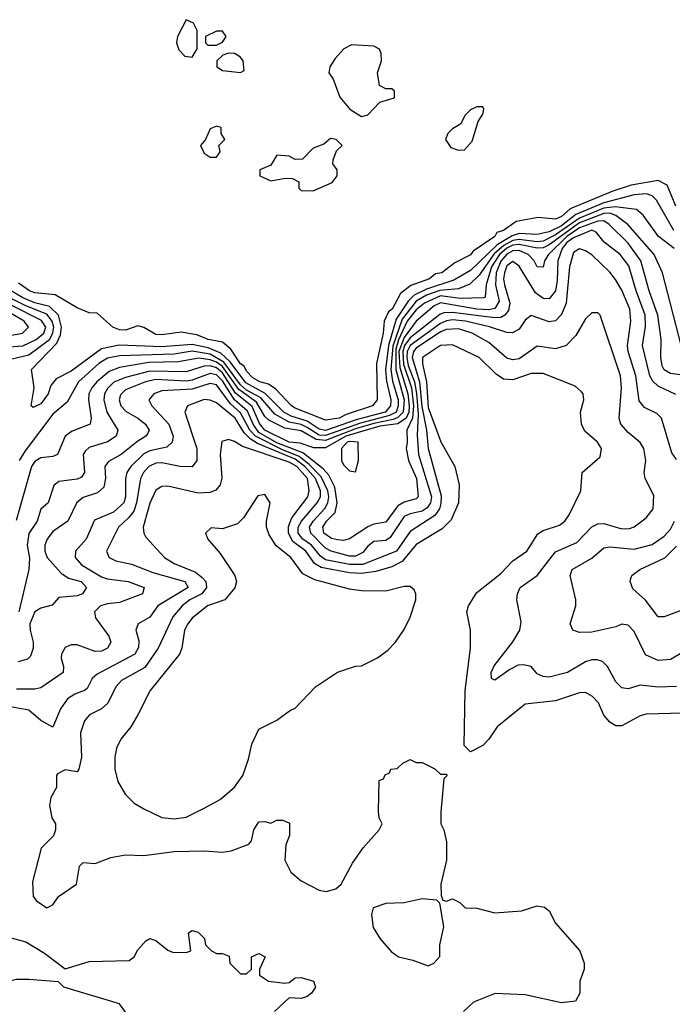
# Model space of a CAD drawing. Header units: inches. Extents: x 2348341 to 2479810, y 460419 to 613669.
# Tile 414 of 656: x 2406280 to 2408436, y 522734 to 525986. Entities that reach past the tile are written whole.
import ezdxf

# ---------------------------------------------------------------- set-up
doc = ezdxf.new("R2010")
doc.units = ezdxf.units.IN
doc.header["$MEASUREMENT"] = 0
doc.layers.add('C4502', color=7, linetype='Continuous')

msp = doc.modelspace()

# ---------------------------------------------------------------- linework, layer by layer
at = {"layer": 'C4502', "color": 2}
for points, elevation in [([(2406830, 525986), (2406801, 525930), (2406798, 525910), (2406806.4, 525886.4), (2406825.4, 525865.4), (2406850, 525862), (2406866, 525890), (2406866, 525950), (2406854.6, 525974.6)], 58), ([(2406950, 525948), (2406930, 525948), (2406894, 525930), (2406894, 525910), (2406902, 525902), (2406930, 525902), (2406950, 525912), (2406962, 525930)], 58), ([(2407376.9, 525903.1), (2407350.7, 525889.3), (2407322, 525858), (2407304.7, 525830), (2407301, 525810), (2407316, 525790), (2407338, 525730), (2407371.3, 525690), (2407410, 525666), (2407430, 525671.3), (2407470, 525714), (2407513.6, 525726.4), (2407518, 525730), (2407518, 525750), (2407510, 525758), (2407490, 525758), (2407468.4, 525768.4), (2407462, 525810), (2407475.3, 525850), (2407474.6, 525874.6), (2407468.4, 525888.4), (2407450, 525898)], 58), ([(2406970, 525875.3), (2406951.1, 525868.9), (2406932, 525850), (2406932, 525830), (2406950, 525818), (2407010, 525812), (2407022, 525818), (2407019, 525850), (2407010, 525862), (2406990, 525874)], 58), ([(2407810, 525698), (2407790, 525698), (2407770, 525688.7), (2407751.3, 525670), (2407738, 525642), (2407710, 525625.2), (2407694.8, 525610), (2407687.3, 525590), (2407704.1, 525564.1), (2407730, 525554.8), (2407750, 525556), (2407775.1, 525584.9), (2407795.3, 525650), (2407810, 525674), (2407814, 525690)], 58), ([(2406930, 525634), (2406910, 525626), (2406894, 525590), (2406878, 525570), (2406890, 525544.7), (2406910, 525532), (2406930, 525532), (2406942, 525550), (2406938, 525570), (2406958, 525590), (2406946, 525610), (2406946, 525630)], 58), ([(2407306.8, 525593.2), (2407285.4, 525574.6), (2407250, 525562), (2407214.8, 525525.2), (2407190, 525524), (2407170, 525535.3), (2407130, 525538), (2407110, 525506), (2407074, 525490), (2407074, 525470), (2407110, 525454), (2407158, 525462), (2407181, 525461), (2407202, 525450), (2407202, 525430), (2407210, 525422), (2407250, 525421), (2407312.3, 525447.7), (2407329, 525470), (2407329, 525490), (2407315.3, 525510), (2407316.4, 525523.6), (2407327.3, 525552.7), (2407346, 525570), (2407326, 525590)], 58), ([(2407370, 524592.3), (2407361.6, 524590), (2407343.1, 524570), (2407343.8, 524530), (2407350, 524516), (2407370, 524496), (2407390, 524492), (2407399.5, 524530), (2407398, 524590)], 78), ([(2407090, 524418), (2407067.1, 524412.9), (2407019.8, 524340.2), (2406999.8, 524320.2), (2406950, 524304), (2406912.7, 524307.3), (2406894, 524290), (2406902, 524270), (2406942.5, 524222.5), (2406991, 524150), (2406996, 524130), (2406990.7, 524109.3), (2406958, 524070), (2406901, 524050), (2406850, 524009.3), (2406835.5, 523990), (2406824.4, 523970), (2406816.3, 523910), (2406807.7, 523890), (2406711, 523770), (2406670.5, 523689.5), (2406646.8, 523650), (2406614.8, 523610), (2406599.8, 523580.2), (2406594, 523550), (2406594, 523510), (2406604, 523470), (2406628.1, 523428.1), (2406658.5, 523398.5), (2406690, 523378.8), (2406750, 523351), (2406790, 523346), (2406830, 523351.3), (2406890, 523381), (2406942, 523410), (2406989.4, 523450.6), (2407017.2, 523490), (2407036.6, 523543.4), (2407046.6, 523593.4), (2407070, 523642), (2407130, 523672), (2407174.6, 523705.4), (2407188.9, 523711.1), (2407258, 523782), (2407330, 523831.3), (2407389.2, 523850.8), (2407410, 523851.3), (2407462, 523878), (2407496.5, 523903.5), (2407522, 523930), (2407550, 523972), (2407570, 524012), (2407589, 524070), (2407588.7, 524090), (2407583.1, 524103.1), (2407570, 524114), (2407550, 524113.2), (2407490, 524098), (2407410, 524099.5), (2407370, 524104.5), (2407255.4, 524135.4), (2407215.1, 524155.1), (2407176, 524210), (2407127.8, 524247.8), (2407104.8, 524284.8), (2407096, 524310), (2407096, 524330), (2407108, 524390)], 94), ([(2407610, 523082), (2407550.6, 523069.4), (2407490, 523066.6), (2407448, 523052), (2407442.8, 523030), (2407447.5, 522987.5), (2407471, 522950), (2407507.9, 522907.9), (2407532, 522890), (2407579.3, 522879.3), (2407630, 522861), (2407648, 522870), (2407668.4, 522891.6), (2407668.7, 522930), (2407682, 522990), (2407668, 523068), (2407658, 523078)], 90)]:
    msp.add_lwpolyline(points, close=True, dxfattribs=dict(at, elevation=elevation))
for points, elevation in [([(2408448.5, 525370), (2408419.1, 525439.1), (2408390, 525455.1), (2408300.4, 525439.6), (2408240.3, 525419.7), (2408099.1, 525360.9), (2408070, 525335.6), (2408050, 525327.2), (2407992.9, 525332.9), (2407920.3, 525319.7), (2407878.8, 525290), (2407857.1, 525282.9), (2407850.4, 525270), (2407778.4, 525221.6), (2407770, 525209.6), (2407717.6, 525182.4), (2407674.8, 525150), (2407654, 525146), (2407634, 525130), (2407572.1, 525107.9), (2407538, 525082), (2407511.3, 525030), (2407499, 525021), (2407484, 524990), (2407481.3, 524950), (2407459.5, 524850), (2407460.7, 524730), (2407446, 524710), (2407358.5, 524681.4), (2407336, 524670), (2407290, 524663.6), (2407190, 524703.1), (2407178.4, 524710), (2407126, 524766), (2407102, 524782), (2407074, 524790), (2407050, 524803.1), (2407030, 524825.1), (2407021.7, 524841.7), (2407010, 524849.7), (2406978.2, 524898.2), (2406950, 524920.7), (2406902.7, 524930), (2406865.3, 524945.3), (2406814.2, 524954.2), (2406750, 524944.7), (2406730, 524946.6), (2406690, 524969.3), (2406670, 524975.3), (2406630, 524960.9), (2406610, 524962), (2406588, 524970), (2406536.4, 525016.4), (2406510, 525018), (2406470, 525034), (2406397.2, 525077.2), (2406330, 525083.5), (2406312.7, 525090), (2406275.8, 525115.8)], 58), ([(2408441.6, 525290), (2408384.2, 525390), (2408370, 525404.2), (2408350.7, 525410.7), (2408310, 525407.2), (2408210, 525381.1), (2408117.9, 525342.1), (2408070, 525305), (2408030, 525285.6), (2407990, 525277), (2407930, 525279.3), (2407907.5, 525272.5), (2407857.4, 525242.6), (2407770, 525157.4), (2407714.6, 525125.4), (2407624.5, 525095.5), (2407584, 525076), (2407563.3, 525056.7), (2407523.7, 524996.3), (2407498.2, 524910), (2407488.9, 524828.9), (2407492.3, 524792.3), (2407506.3, 524730), (2407505.8, 524710), (2407487.7, 524690), (2407395, 524665), (2407290, 524628.7), (2407270, 524633), (2407230, 524659.6), (2407176.9, 524676.9), (2407152.8, 524690), (2407090.8, 524750.8), (2407026.8, 524786.8), (2406975.9, 524855.9), (2406944.4, 524884.4), (2406902.4, 524902.4), (2406850, 524912.6), (2406750, 524905), (2406609.3, 524910.7), (2406550, 524899.2), (2406450, 524825.1), (2406400.7, 524799.3), (2406382.8, 524777.2), (2406374, 524750), (2406350, 524717.2), (2406325.2, 524705.2), (2406318, 524710), (2406327.6, 524770), (2406319.5, 524830), (2406402.7, 524917.3), (2406414.5, 524945.5), (2406418, 524970), (2406408.2, 525010), (2406378.5, 525038.5), (2406330, 525050.5), (2406290, 525067.6), (2406070, 525198.2)], 62), ([(2408442.4, 525230), (2408391.3, 525270), (2408340.1, 525340.1), (2408318.5, 525358.5), (2408247.6, 525367.6), (2408210, 525363.4), (2408129.8, 525330.2), (2408050, 525274.9), (2408010, 525254.9), (2407990, 525252.7), (2407930, 525260.1), (2407910, 525256.3), (2407879.9, 525240.1), (2407847.8, 525212.2), (2407798.4, 525141.6), (2407767.1, 525112.9), (2407730, 525097.1), (2407668.3, 525091.7), (2407624.3, 525075.7), (2407590, 525055.8), (2407543.7, 524996.3), (2407512.8, 524907.2), (2407506.6, 524830), (2407512.3, 524792.3), (2407530.1, 524730), (2407531.1, 524710), (2407523.7, 524690), (2407501.5, 524678.5), (2407406.5, 524653.5), (2407290, 524612), (2407270, 524614), (2407230, 524639.4), (2407210, 524648.4), (2407170, 524656.9), (2407123.4, 524683.4), (2407076.9, 524736.9), (2407030, 524762.8), (2407010, 524780.2), (2406955.1, 524855.1), (2406910, 524880.8), (2406850, 524890.9), (2406790, 524881.7), (2406610, 524875.3), (2406570, 524867.6), (2406541.7, 524850), (2406474.6, 524790), (2406437.3, 524722.7), (2406390, 524682.9), (2406298.5, 524561.5), (2406278.5, 524530)], 66), ([(2408467, 524907), (2408403.5, 525150), (2408376.9, 525210), (2408289.7, 525310), (2408250, 525339), (2408230, 525346.4), (2408210, 525346.3), (2408130, 525315.2), (2408030, 525241.9), (2408010, 525232.7), (2407990, 525231), (2407930, 525243.5), (2407910, 525240.7), (2407890, 525231.1), (2407865.7, 525210), (2407838.5, 525170), (2407821.2, 525110), (2407818, 525070), (2407813.1, 525066.9), (2407735.4, 525064.6), (2407670, 525073.6), (2407617.2, 525050), (2407590, 525027.2), (2407560.4, 524990), (2407531.8, 524928.2), (2407522.8, 524897.2), (2407522.6, 524830), (2407550, 524730.5), (2407547.3, 524690), (2407530, 524672.2), (2407514.5, 524665.5), (2407450, 524652.7), (2407390, 524634.8), (2407290, 524595.9), (2407259.5, 524599.5), (2407210, 524628.2), (2407156.2, 524636.2), (2407103.1, 524663.1), (2407090, 524675.1), (2407062.7, 524722.7), (2407004.1, 524764.1), (2406950, 524840.4), (2406930, 524855.1), (2406910, 524862.9), (2406871.6, 524868.4), (2406803.9, 524856.1), (2406706.5, 524853.5), (2406610, 524836.8), (2406575.9, 524824.1), (2406534.6, 524790), (2406518, 524770), (2406508.9, 524750), (2406507.2, 524730), (2406516.4, 524670), (2406513.4, 524650), (2406453.7, 524626.3), (2406430.7, 524610), (2406404.7, 524550), (2406390, 524543.7), (2406350, 524538.4), (2406330, 524527), (2406318.7, 524510), (2406268.3, 524331.7)], 70), ([(2408490, 524809.6), (2408430, 524816.9), (2408410, 524829.6), (2408402.8, 524842.8), (2408398.3, 524870), (2408399.7, 524930), (2408388.7, 525010), (2408360.4, 525090), (2408332.1, 525190), (2408290, 525248.2), (2408228.2, 525310), (2408210, 525321.8), (2408190, 525320.5), (2408130, 525298.4), (2408087.5, 525270), (2408027.4, 525210), (2408013.7, 525190), (2408010, 525168.7), (2407990, 525169.2), (2407979.5, 525190), (2407960.4, 525210), (2407930, 525224.1), (2407910, 525222.8), (2407890, 525211.4), (2407870, 525188.7), (2407854.8, 525150), (2407852.2, 525110), (2407863.8, 525056.2), (2407850, 525032.2), (2407830, 525028), (2407790, 525029.3), (2407670, 525051.1), (2407650, 525040.3), (2407590, 524989.8), (2407550, 524936.5), (2407533.2, 524890), (2407536.6, 524836.6), (2407563.1, 524750), (2407567.3, 524710), (2407565.6, 524690), (2407556.6, 524670), (2407530, 524651.4), (2407470, 524643), (2407358, 524610), (2407290, 524572), (2407251.5, 524571.5), (2407207.2, 524587.1), (2407170, 524590.8), (2407089.9, 524630), (2407072.4, 524652.4), (2407047.8, 524707.8), (2406992.8, 524752.8), (2406950, 524819.6), (2406930, 524835.9), (2406910, 524842.8), (2406890, 524841.4), (2406830, 524822.5), (2406710, 524825.2), (2406630, 524804.6), (2406591.6, 524788.4), (2406570, 524767.3), (2406560.8, 524750), (2406558.5, 524730), (2406567.7, 524690), (2406604.9, 524630), (2406598.4, 524610), (2406570, 524591.2), (2406510, 524573.3), (2406498, 524562), (2406490.4, 524549.6), (2406494.4, 524490), (2406484.7, 524475.3), (2406470, 524468), (2406410, 524460.9), (2406393, 524447), (2406374, 524390), (2406350.4, 524369.6), (2406337.6, 524330), (2406310, 524289), (2406304.6, 524250), (2406312.7, 524207.3), (2406310.3, 524170), (2406277.7, 524030)], 74), ([(2408447.8, 524747.8), (2408390, 524775.1), (2408371.8, 524791.8), (2408362.3, 524810), (2408338.3, 524910), (2408347.6, 524972.4), (2408346.8, 525010), (2408317.2, 525090), (2408293, 525173), (2408264.2, 525210), (2408211.6, 525251.6), (2408184.6, 525284.6), (2408170, 525291.2), (2408110, 525265.7), (2408088.3, 525250), (2408072.6, 525230), (2408057.7, 525190), (2408056, 525124), (2408050.2, 525090), (2408030, 525064.2), (2408010, 525065.1), (2407984, 525084), (2407930, 525171.8), (2407910, 525187.6), (2407890, 525172.6), (2407881.4, 525150), (2407878.5, 525130), (2407881.8, 525110), (2407899.2, 525050), (2407895, 525025), (2407883.1, 525010), (2407870, 525002.8), (2407850, 525001), (2407710, 525018.6), (2407682, 525018), (2407667.8, 525012.2), (2407570, 524935.4), (2407551.5, 524910), (2407545.7, 524890), (2407548.1, 524848.1), (2407574.2, 524770), (2407581.1, 524710), (2407578.2, 524670), (2407559.1, 524630), (2407560.9, 524590), (2407557, 524570), (2407565.2, 524530), (2407591.6, 524470), (2407597, 524410), (2407590, 524403.5), (2407550, 524392.4), (2407530, 524379.7), (2407490, 524326.6), (2407450, 524319.7), (2407430, 524311.1), (2407370, 524271.2), (2407350, 524266), (2407330, 524267.4), (2407310, 524272.2), (2407284.8, 524290), (2407281.5, 524310), (2407294.3, 524330), (2407322.2, 524357.8), (2407329.1, 524390), (2407321.4, 524441.4), (2407301.4, 524481.4), (2407282.4, 524502.4), (2407215.8, 524555.8), (2407130, 524588.8), (2407070, 524622.9), (2407051, 524650), (2407032.4, 524692.4), (2406990, 524730.5), (2406950, 524793.4), (2406930, 524812.4), (2406910, 524817), (2406850, 524795), (2406830, 524791.9), (2406730, 524797.5), (2406696.3, 524790), (2406630, 524763.5), (2406613, 524747), (2406608.9, 524730), (2406614, 524710), (2406631.4, 524691.4), (2406670.5, 524670), (2406695.5, 524650), (2406707.7, 524630), (2406702, 524618), (2406697.3, 524610), (2406670, 524594), (2406615.5, 524550), (2406573.4, 524526.6), (2406561.6, 524510), (2406563.1, 524470), (2406557.7, 524442.2), (2406537.2, 524422.8), (2406490, 524407.3), (2406469, 524391), (2406439.1, 524330), (2406390, 524295.1), (2406370.5, 524270), (2406363.1, 524250), (2406363.1, 524230), (2406370.5, 524210), (2406417.4, 524157.4), (2406441.5, 524141.5), (2406482.8, 524130), (2406500.5, 524110), (2406487.3, 524090), (2406470, 524082.6), (2406410, 524077.2), (2406387.5, 524052.5), (2406350, 524042), (2406330.4, 524029.6), (2406314, 523990), (2406314.4, 523970), (2406324.9, 523930), (2406324.9, 523910), (2406316.2, 523883.8), (2406306.2, 523873.8), (2406274.7, 523865.3)], 78), ([(2408450, 524533.2), (2408435.3, 524555.3), (2408400.7, 524670), (2408385.3, 524685.3), (2408344.9, 524704.9), (2408327.1, 524727.1), (2408316.4, 524810), (2408290.9, 524890), (2408288.5, 524910), (2408298.9, 524990), (2408296.4, 525030), (2408270, 525092.3), (2408248.3, 525128.3), (2408230, 525152.3), (2408170, 525209.3), (2408150, 525222.7), (2408130, 525229.2), (2408110, 525217.2), (2408097, 525170), (2408085.5, 525050), (2408070, 525012), (2408050, 524991.8), (2408030, 524987.6), (2407970, 525009.4), (2407950, 524993.2), (2407930, 524963.7), (2407908.3, 524951.7), (2407890, 524953), (2407831.9, 524971.9), (2407752.7, 524990), (2407710, 524994.1), (2407690, 524991.2), (2407670, 524982.3), (2407569.8, 524910.2), (2407560.7, 524890), (2407559.1, 524870), (2407564.1, 524844.1), (2407584.5, 524790), (2407591.4, 524751.4), (2407596.5, 524683.5), (2407593.8, 524613.8), (2407597.4, 524550), (2407640.2, 524410), (2407637.5, 524390), (2407625.9, 524374.1), (2407610, 524363.1), (2407570, 524354), (2407550, 524344.7), (2407504.7, 524275.3), (2407490, 524266), (2407450, 524262), (2407430, 524246.6), (2407414.2, 524225.8), (2407390, 524213.5), (2407370, 524214), (2407309.6, 524230), (2407290, 524240.9), (2407242.3, 524290), (2407238, 524310), (2407249.8, 524330), (2407288.7, 524371.3), (2407298.7, 524390), (2407301.7, 524410), (2407297.9, 524430), (2407276.1, 524476.1), (2407236.9, 524516.9), (2407203.4, 524543.4), (2407145.9, 524565.9), (2407059.6, 524610), (2407040.7, 524630), (2407010, 524687.3), (2406976.8, 524716.8), (2406930, 524779.8), (2406910, 524783.8), (2406850, 524765.7), (2406750, 524759.7), (2406722.8, 524750), (2406707.3, 524730), (2406716.3, 524710), (2406773.4, 524650), (2406787, 524610), (2406783.8, 524590), (2406766.1, 524573.9), (2406710, 524561.4), (2406690, 524552), (2406647.2, 524510), (2406634.6, 524490), (2406630.2, 524470), (2406630.2, 524410.2), (2406623.7, 524390), (2406590, 524358.9), (2406527.6, 524332.4), (2406499.3, 524270), (2406464.9, 524230), (2406463, 524210), (2406484.8, 524184.8), (2406550, 524145.7), (2406570, 524138.9), (2406638, 524130), (2406691, 524110), (2406686, 524090), (2406610, 524060.5), (2406570, 524056.9), (2406546.8, 524050), (2406526.8, 524030), (2406530.6, 524010), (2406574.9, 523950), (2406581.6, 523930), (2406570.6, 523910), (2406550, 523900.5), (2406530, 523898.9), (2406470, 523921.6), (2406450, 523920.7), (2406430, 523912.7), (2406418, 523890), (2406416.8, 523876.8), (2406424.9, 523850), (2406424, 523830), (2406350, 523779.3), (2406330, 523775.1), (2406270, 523774.5)], 82), ([(2406253.9, 524866.1), (2406310, 524879.3), (2406378.3, 524930), (2406389.9, 524950), (2406392.8, 524970), (2406387.7, 524990), (2406370, 525012.8), (2406300.4, 525040.4), (2406179.8, 525099.8)], 66), ([(2406230, 524904.7), (2406290, 524908.4), (2406334.3, 524930), (2406360.3, 524950), (2406362.6, 524957.4), (2406366, 524970), (2406352.6, 524992.6), (2406250, 525043.8)], 70), ([(2406230, 524939.7), (2406289.7, 524950.3), (2406309.5, 524970), (2406294.7, 524990), (2406250, 525016.2)], 74), ([(2408450, 523783.6), (2408390, 523781.6), (2408330, 523787.3), (2408290, 523776), (2408270, 523779.3), (2408250, 523799), (2408222.7, 523850), (2408205.6, 523865.6), (2408188.1, 523871.9), (2408170, 523872), (2408150, 523865.1), (2408090, 523829.5), (2408030, 523814), (2408010, 523816.2), (2407990, 523825.1), (2407970, 523849.3), (2407944.7, 523855.3), (2407926.6, 523853.4), (2407899.9, 523840.1), (2407850, 523804.5), (2407839, 523810), (2407838, 523830), (2407848.1, 523851.9), (2407910, 523931), (2407932.7, 523970), (2407937.5, 523997.5), (2407922.7, 524070), (2407925.2, 524090), (2407934, 524110), (2407990, 524150.5), (2408050, 524228), (2408121, 524259), (2408170, 524310.4), (2408190, 524320.3), (2408210, 524322), (2408270, 524304.4), (2408295.1, 524304.9), (2408310, 524310.7), (2408350, 524341), (2408372.7, 524370), (2408374.8, 524414.8), (2408346.6, 524470), (2408343.7, 524490), (2408349.4, 524530), (2408342.7, 524570), (2408330, 524589), (2408290, 524622.7), (2408266, 524650), (2408261.3, 524670), (2408268.2, 524770), (2408264.7, 524810), (2408198, 525010), (2408190, 525018), (2408170, 525018), (2408150, 524998), (2408117.5, 524942.5), (2408086, 524910), (2408050, 524898.4), (2407990, 524907.3), (2407930, 524866), (2407910, 524862.4), (2407890, 524867.8), (2407830, 524919.7), (2407775.1, 524950), (2407730, 524964.5), (2407690, 524962.3), (2407670, 524954.7), (2407590, 524901.5), (2407581.1, 524890), (2407576.4, 524870), (2407601.6, 524790), (2407608.8, 524708.8), (2407623.8, 524630), (2407629.3, 524570), (2407672.8, 524412.8), (2407672, 524388), (2407667.1, 524370), (2407651.7, 524348.3), (2407570, 524295.8), (2407525.3, 524230), (2407413.6, 524186.4), (2407370, 524186.1), (2407290, 524201.8), (2407273.8, 524213.8), (2407243.8, 524250), (2407215.6, 524270), (2407200.3, 524290), (2407199.8, 524310), (2407210.7, 524330), (2407263.5, 524390), (2407273.7, 524410), (2407274.1, 524430), (2407257.9, 524470), (2407221.9, 524510), (2407190, 524534.7), (2407065.8, 524585.8), (2407041.2, 524601.2), (2407021.6, 524621.6), (2406991.7, 524670), (2406930, 524720.5), (2406910, 524729.6), (2406890, 524731.1), (2406834.8, 524710), (2406825.5, 524690), (2406864.9, 524570), (2406864.9, 524530), (2406850, 524509.5), (2406810.4, 524509.6), (2406750, 524522.2), (2406730, 524521.1), (2406706.7, 524510), (2406688.9, 524490), (2406679.6, 524470), (2406666.5, 524390), (2406656.9, 524363.1), (2406639.8, 524340.2), (2406606.7, 524310), (2406567.3, 524230), (2406576, 524210), (2406598, 524198), (2406650, 524187.2), (2406720.4, 524160.4), (2406826, 524130), (2406837.1, 524110), (2406736.3, 524050), (2406710, 524012.7), (2406671.3, 523990), (2406664, 523970), (2406673.8, 523933.8), (2406672.2, 523912.2), (2406660.4, 523890), (2406536, 523824), (2406519.1, 523810), (2406503.1, 523776.9), (2406494.8, 523770), (2406461.8, 523758.2), (2406437.7, 523742.3), (2406414.9, 523710), (2406390, 523649.6), (2406350, 523671.6), (2406310, 523705.1), (2406250, 523715.8)], 86), ([(2408470, 523695.1), (2408350, 523692), (2408330, 523686), (2408270, 523653.2), (2408250, 523653.2), (2408230, 523665.2), (2408210, 523689), (2408192.3, 523730), (2408173.2, 523750), (2408150, 523763.7), (2408130, 523762), (2408050, 523736.2), (2407950, 523725.2), (2407858, 523650), (2407830.6, 523609.4), (2407810, 523588.7), (2407770, 523568), (2407748.9, 523588.9), (2407751.6, 523770), (2407769.4, 523910), (2407769.3, 523969.3), (2407758, 524030), (2407762.7, 524050), (2407790, 524094), (2407870, 524157.1), (2407910, 524198), (2407956, 524230), (2407992.1, 524287.9), (2408010, 524298.8), (2408064.1, 524315.9), (2408081.2, 524330), (2408096, 524350), (2408134, 524430), (2408138, 524490), (2408198, 524542), (2408202, 524570), (2408188.7, 524590), (2408147.2, 524627.2), (2408136, 524650), (2408133.2, 524690), (2408144, 524730), (2408142, 524750), (2408136.5, 524756.5), (2408115.1, 524775.1), (2408010, 524817), (2407970, 524816.9), (2407910, 524796.3), (2407878.9, 524798.9), (2407854.8, 524814.7), (2407798, 524870), (2407710, 524911.5), (2407670, 524909.5), (2407610.7, 524870), (2407610.5, 524849.5), (2407624.6, 524790), (2407630, 524705.5), (2407671.5, 524591.5), (2407718, 524510), (2407732.7, 524450), (2407730.4, 524390), (2407705.5, 524334.5), (2407675.9, 524304.1), (2407590, 524253), (2407543.6, 524196.4), (2407510, 524179.2), (2407456.4, 524163.6), (2407410, 524156.2), (2407370, 524158.6), (2407276.1, 524176.1), (2407254.5, 524190), (2407225.1, 524230), (2407182.1, 524262.1), (2407167.9, 524290), (2407168.1, 524311.9), (2407179.1, 524340.9), (2407232, 524410), (2407236.4, 524430), (2407231.3, 524470), (2407195.8, 524510), (2407170, 524524.9), (2407016.4, 524576.4), (2406990, 524592.3), (2406970, 524599), (2406947.5, 524592.5), (2406943, 524550), (2406948.2, 524471.8), (2406942, 524450), (2406928.2, 524431.8), (2406910, 524424.5), (2406870, 524421.6), (2406770, 524445.1), (2406750, 524443.7), (2406730, 524432.3), (2406710, 524389), (2406688.4, 524310), (2406690.6, 524290), (2406697.1, 524277.1), (2406758.8, 524210), (2406790.8, 524190), (2406860.7, 524160.7), (2406883.2, 524143.2), (2406895.2, 524130), (2406897.7, 524110), (2406882, 524090), (2406842, 524070), (2406817, 524050), (2406786.5, 524013.5), (2406737.6, 523910), (2406693.8, 523846.2), (2406616.5, 523803.5), (2406597.4, 523782.6), (2406571.5, 523728.4), (2406550, 523709.6), (2406510.4, 523689.6), (2406494, 523670), (2406480.7, 523630), (2406484.9, 523550), (2406476, 523510), (2406470, 523502), (2406430, 523508), (2406404.7, 523495.3), (2406402, 523490), (2406402, 523450), (2406383.5, 523416.5), (2406378.8, 523390), (2406386, 523350), (2406398, 523330), (2406398, 523310), (2406391.3, 523290), (2406351, 523249), (2406322, 523138), (2406324.7, 523090), (2406335.3, 523075.3), (2406370, 523052), (2406390, 523062), (2406408, 523090), (2406468, 523130), (2406478, 523190), (2406490, 523202), (2406530, 523198.8), (2406581.5, 523218.5), (2406630, 523227.3), (2406690, 523224.9), (2406790, 523238), (2406890, 523240.5), (2406950, 523236.3), (2406978.9, 523241.1), (2407037.5, 523262.5), (2407046, 523274), (2407054, 523310), (2407070, 523336), (2407090, 523338), (2407110, 523332), (2407130, 523342), (2407150, 523342), (2407171.6, 523331.6), (2407171.6, 523291.6), (2407159.6, 523260.4), (2407156, 523210), (2407176, 523170), (2407210, 523141), (2407270, 523111), (2407293.2, 523106.8), (2407324.7, 523115.3), (2407342, 523130), (2407380.2, 523199.8), (2407415.3, 523250), (2407468, 523310), (2407478, 523330), (2407468, 523350), (2407466, 523370), (2407467.3, 523472.7), (2407482, 523478), (2407488, 523492), (2407502, 523498), (2407506, 523510), (2407527.3, 523512.7), (2407546, 523530), (2407570, 523542), (2407590, 523532), (2407610, 523532), (2407651.6, 523511.6), (2407670, 523494), (2407690, 523494), (2407691.6, 523488.4), (2407682, 523478), (2407671.1, 523368.9), (2407671.3, 523330), (2407681, 523310), (2407690.8, 523270), (2407690.8, 523210), (2407671.3, 523130), (2407672.7, 523092.7), (2407678, 523078), (2407690, 523074), (2407710, 523082), (2407734, 523070), (2407752, 523052), (2407790, 523051), (2407850, 523036), (2407938, 523042), (2407990, 523058.8), (2408014.4, 523054.4), (2408030, 523042), (2408050, 523002), (2408131, 522910), (2408144.7, 522870), (2408144.7, 522850), (2408131.3, 522810), (2408131.3, 522770), (2408116, 522744), (2408070, 522739), (2407950, 522765.2), (2407850.7, 522769.3), (2407779.8, 522740.2), (2407746, 522710)], 90), ([(2408470, 523896), (2408430, 523872.3), (2408390, 523869.5), (2408348.1, 523888.1), (2408310, 523965.2), (2408290, 523986), (2408270, 523989.3), (2408250, 523980.9), (2408170, 523963), (2408130, 523962), (2408108, 523970), (2408099, 523990), (2408118, 524050), (2408118, 524070), (2408099.3, 524150), (2408106, 524170), (2408170, 524207.7), (2408210, 524241.6), (2408230, 524244.9), (2408310, 524237), (2408370, 524252.2), (2408410, 524280.4), (2408430, 524303), (2408443.5, 524330)], 82), ([(2408479.9, 524040.1), (2408410, 524013.2), (2408390, 524014), (2408348.2, 524068.2), (2408306.3, 524106.3), (2408297, 524130), (2408299.5, 524140.5), (2408302.7, 524150), (2408329.3, 524170), (2408411.4, 524208.6), (2408450, 524247)], 78), ([(2406210, 522963.8), (2406299.9, 522939.9), (2406362.3, 522902.3), (2406430, 522851.3), (2406510, 522874.8), (2406642, 522878), (2406658, 522890), (2406670, 522914), (2406696.4, 522943.6), (2406710, 522951.3), (2406730, 522944.7), (2406770, 522912), (2406785.4, 522905.4), (2406830, 522904.7), (2406846, 522910), (2406838, 522970), (2406850, 522978), (2406870, 522972), (2406891.1, 522951.1), (2406894, 522930), (2406914, 522910), (2406930, 522902), (2406950, 522902), (2406972.7, 522892.7), (2406974, 522870), (2407010, 522834), (2407030, 522834), (2407046, 522850), (2407046, 522890), (2407070, 522902), (2407091.3, 522890), (2407072, 522850), (2407072, 522830), (2407102, 522810), (2407156, 522804), (2407170, 522806), (2407190, 522820.7), (2407210, 522822), (2407250.5, 522810.5), (2407258, 522790), (2407244.7, 522770), (2407230, 522759), (2407210, 522753.2), (2407170, 522755.3), (2407122, 522710)], 86), ([(2406630, 522708), (2406610, 522735.3), (2406426, 522790), (2406408, 522808), (2406310, 522816), (2406270, 522815.1), (2406230, 522805.2), (2406190, 522789.2), (2406110, 522739), (2406081, 522710)], 86)]:
    msp.add_lwpolyline(points, dxfattribs=dict(at, elevation=elevation))

doc.saveas('drawing.dxf')
